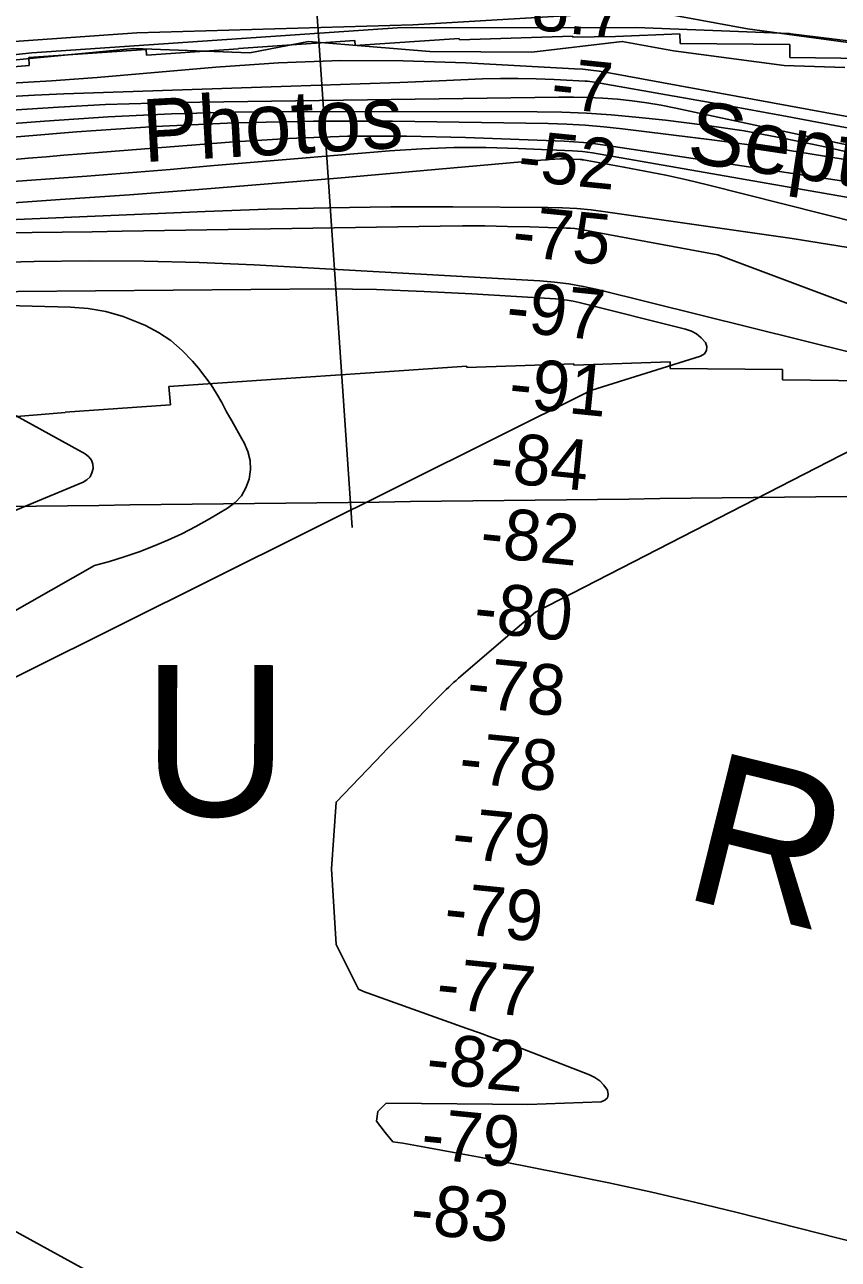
# Model space of a CAD drawing. Extents: x 3683402 to 3721514, y 487807 to 513565.
# Drawn here: x 3714980 to 3716057, y 504665 to 506298 of the extents above; entities that cross this region are included whole.
import ezdxf

# ---------------------------------------------------------------- set-up
doc = ezdxf.new("R2010")
doc.units = 0
for name, color, linetype in [('V-GRID-MAJR', 7, 'Continuous'), ('V-RIVR-EDGE', 7, 'Continuous'), ('V-RIVR-IDEN', 7, 'Continuous'), ('V-RIVR-RANG', 7, 'Continuous'), ('V-RRAP-FSHR', 7, 'Continuous'), ('V-RRAP-RVMT', 7, 'Continuous'), ('V-SITE-VEGE', 7, 'Continuous'), ('V-TOPO-DPTH', 7, 'Continuous'), ('V-TOPO-MAJR', 7, 'Continuous'), ('V-TOPO-MINR', 7, 'Continuous'), ('V-TOPO-WATR', 7, 'Continuous')]:
    doc.layers.add(name, color=color, linetype=linetype)

msp = doc.modelspace()

# ---------------------------------------------------------------- linework, layer by layer
at = {"layer": 'V-GRID-MAJR'}
msp.add_spline([(3687515.9, 505342.9), (3692797.3, 505402.5), (3698078.7, 505462.8), (3703360, 505523.8), (3708641.3, 505585.7), (3713922.7, 505648.3), (3719204, 505711.6)], degree=3, dxfattribs=at)
at = {"layer": 'V-RIVR-EDGE'}
msp.add_lwpolyline([(3716065.6, 506241.6), (3715985.2, 506244.2), (3715838.8, 506263.7), (3715770.9, 506275.9), (3715651.4, 506261.8), (3715516.4, 506262.7), (3715355.5, 506275.7), (3715278, 506260.9), (3715124.4, 506266.7), (3714977.9, 506252.7), (3714837.3, 506238.6), (3714602.6, 506210.4), (3714477.6, 506195.7), (3714336.5, 506181), (3714211.6, 506153.7), (3714092.1, 506124), (3713946.1, 506096.7), (3713804.4, 506082.1), (3713720.3, 506065.5), (3713624.2, 506049.5), (3713528.1, 506022.7), (3713444, 506002.5)], dxfattribs=at)
at = {"layer": 'V-RIVR-RANG'}
msp.add_line((3715343.5, 506650.2), (3715413.2, 505632.6), dxfattribs=at)
at = {"layer": 'V-RRAP-FSHR'}
for points in [[(3715992.3, 506286.4), (3715789.5, 506294.6), (3715473.3, 506293.9), (3714989.5, 506261), (3714057.6, 506159.8), (3713711.9, 506123.7), (3713303.5, 505983.3), (3712873.9, 505857.6), (3712189.2, 505665.2), (3711981.7, 505611.5), (3711753.5, 505531), (3711599.8, 505366.6), (3711546.7, 505283.7), (3711495.9, 505194), (3711207.6, 504591.4)], [(3719213.6, 504918.2), (3718818.1, 505120), (3718360.5, 505373.5), (3717921, 505627.3), (3717507.2, 505838.6), (3717176.4, 505964.1), (3716707.1, 506139.2), (3716243.6, 506255.4), (3715994, 506286.1), (3715992.3, 506286.4)]]:
    msp.add_lwpolyline(points, dxfattribs=at)
at = {"layer": 'V-RRAP-RVMT'}
for p, q in [((3715417.3, 506270.6), (3715555.2, 506280)), ((3715555.2, 506280), (3715555.3, 506277.9)), ((3715555.3, 506277.9), (3715705.5, 506283)), ((3715705.5, 506283), (3715705.6, 506281.4)), ((3715705.6, 506281.4), (3715762, 506282.7)), ((3715762, 506282.7), (3715847, 506286.2)), ((3715847, 506286.2), (3715847.5, 506273.2)), ((3714985.3, 506254.6), (3715140.5, 506265.2)), ((3715140.5, 506265.2), (3715141, 506257.9)), ((3715141, 506257.9), (3715262.7, 506266.3)), ((3715262.7, 506266.5), (3715416.9, 506277)), ((3715262.7, 506266.3), (3715262.7, 506266.5)), ((3715416.9, 506277), (3715417.3, 506270.6)), ((3715847.5, 506273.2), (3715992.9, 506271.7)), ((3715992.9, 506271.7), (3715992.8, 506254.6)), ((3714986, 506244.2), (3714985.3, 506254.6)), ((3715992.8, 506254.6), (3716141.4, 506253.1)), ((3714839.7, 506231.8), (3714986, 506244.2)), ((3715565.3, 505846.1), (3715430.4, 505836.9)), ((3715706.7, 505849.3), (3715565.3, 505844.5)), ((3715565.3, 505844.5), (3715565.3, 505846.1)), ((3715706.8, 505847.7), (3715706.7, 505849.3)), ((3715834.4, 505852), (3715706.8, 505847.7)), ((3715834.3, 505843.2), (3715834.4, 505852)), ((3715983.2, 505841.7), (3715834.3, 505843.2)), ((3715983.1, 505828), (3715983.2, 505841.7)), ((3715312.7, 505829), (3715170.8, 505819.2)), ((3715430.4, 505837.2), (3715312.7, 505829.2)), ((3715312.7, 505829.2), (3715312.7, 505829)), ((3715430.4, 505836.9), (3715430.4, 505837.2)), ((3716130.6, 505826.5), (3715983.1, 505828)), ((3715170.8, 505819.2), (3715172.8, 505795)), ((3715172.8, 505795), (3715033.3, 505785.4)), ((3715033.3, 505785.2), (3714893.1, 505773.4)), ((3715033.3, 505785.4), (3715033.3, 505785.2))]:
    msp.add_line(p, q, dxfattribs=at)
at = {"layer": 'V-SITE-VEGE'}
msp.add_lwpolyline([(3716242.5, 506251.1), (3715936.6, 506292.7), (3715802, 506317.3), (3715746.9, 506312.9), (3715493.5, 506298.1), (3715128.3, 506287.2), (3714853.6, 506268.1), (3714483, 506220.1)], dxfattribs=at)
at = {"layer": 'V-TOPO-DPTH'}
for points in [[(3716621.5, 506075.2), (3715751, 506234.7), (3715740.3, 506236.5), (3715729.4, 506238), (3715718.6, 506239.1), (3715707.7, 506239.9), (3715563.9, 506247.6), (3715481.1, 506250.2), (3715398.4, 506250.6), (3715315.7, 506247.5), (3715233, 506242.1), (3715075.6, 506228.4), (3715045.4, 506225.9), (3715015.2, 506223.7), (3714985, 506221.9), (3714954.8, 506220.3)], [(3716560.2, 506033.7), (3715841.7, 506187.8), (3715822.5, 506191.6), (3715803.3, 506194.8), (3715784.1, 506197.3), (3715764.7, 506199.4), (3715745.2, 506200.8), (3715725.8, 506201.8), (3715706.3, 506202.2), (3715686.8, 506202.2), (3715211.8, 506195.8), (3715149.3, 506194.4), (3715086.9, 506192.3), (3715024.5, 506189.1), (3714962.2, 506185.2)], [(3714962.2, 506185.2), (3715024.5, 506189.1), (3715086.9, 506192.3), (3715149.3, 506194.4), (3715211.8, 506195.8), (3715686.8, 506202.2), (3715706.3, 506202.2), (3715725.8, 506201.8), (3715745.2, 506200.8), (3715764.7, 506199.4), (3715784.1, 506197.3), (3715803.3, 506194.8), (3715822.5, 506191.6), (3715841.7, 506187.8), (3716560.2, 506033.7)], [(3714853.4, 506140.1), (3715048.3, 506156.2), (3715152.8, 506163.2), (3715257.4, 506168.3), (3715362.1, 506170.3), (3715466.9, 506170.3), (3715672.8, 506167.3), (3715697.4, 506166.5), (3715722, 506165.2), (3715746.6, 506163.1), (3715771.1, 506160.5), (3715893.2, 506145.5), (3715978.5, 506133.7), (3716063.5, 506120.2)], [(3716063.5, 506120.2), (3715978.5, 506133.7), (3715893.2, 506145.5), (3715771.1, 506160.5), (3715746.6, 506163.1), (3715722, 506165.2), (3715697.4, 506166.5), (3715672.8, 506167.3), (3715466.9, 506170.3), (3715362.1, 506170.3), (3715257.4, 506168.3), (3715152.8, 506163.2), (3715048.3, 506156.2), (3714853.4, 506140.1)], [(3714961.1, 506119.5), (3714984.7, 506121.5), (3715008.2, 506123.4), (3715031.7, 506125.3), (3715055.2, 506127.2), (3715251.1, 506142.7), (3715329.1, 506147.6), (3715407.2, 506150.5), (3715485.3, 506150.7), (3715563.4, 506149), (3715694.2, 506143.8), (3715706.9, 506143.1), (3715719.6, 506142.1), (3715732.3, 506140.7), (3715744.9, 506139), (3716204.7, 506069.7)], [(3716204.7, 506069.7), (3715744.9, 506139), (3715732.3, 506140.7), (3715719.6, 506142.1), (3715706.9, 506143.1), (3715694.2, 506143.8), (3715563.4, 506149), (3715485.3, 506150.7), (3715407.2, 506150.5), (3715329.1, 506147.6), (3715251.1, 506142.7), (3715055.2, 506127.2), (3715031.7, 506125.3), (3715008.2, 506123.4), (3714984.7, 506121.5), (3714961.1, 506119.5)], [(3714952.2, 506089.9), (3715007.2, 506093.8), (3715062.3, 506097.9), (3715117.3, 506102.2), (3715172.4, 506106.7), (3715230.7, 506111.7), (3715283.5, 506116.1), (3715336.4, 506120.6), (3715389.3, 506125), (3715442.2, 506129.3), (3715463, 506131), (3715505.5, 506133.7), (3715548, 506135.4), (3715590.6, 506135.4), (3715633.2, 506134.4), (3715705.1, 506131.3), (3715711.8, 506130.9), (3715718.4, 506130.3), (3715725, 506129.4), (3715731.6, 506128.4), (3716464.5, 506000.5)], [(3716464.5, 506000.5), (3715731.6, 506128.4), (3715725, 506129.4), (3715718.4, 506130.3), (3715711.8, 506130.9), (3715705.1, 506131.3), (3715633.2, 506134.4), (3715590.6, 506135.4), (3715548, 506135.4), (3715505.5, 506133.7), (3715463, 506131), (3715442.2, 506129.3), (3715389.3, 506125), (3715336.4, 506120.6), (3715283.5, 506116.1), (3715230.7, 506111.7), (3715172.4, 506106.7), (3715117.3, 506102.2), (3715062.3, 506097.9), (3715007.2, 506093.8), (3714952.2, 506089.9)]]:
    msp.add_lwpolyline(points, dxfattribs=at)
at = {"layer": 'V-TOPO-MAJR'}
for points in [[(3716541.8, 505920.6), (3715883.7, 506086.1), (3715856.2, 506092.7), (3715828.6, 506098.9), (3715800.9, 506104.5), (3715773.1, 506109.8), (3715719.5, 506119.3), (3715718.4, 506119.4), (3715717.3, 506119.6), (3715716.2, 506119.7), (3715715.1, 506119.8), (3715703.1, 506120.3), (3715696, 506120.4), (3715688.9, 506120.4), (3715681.8, 506120.1), (3715674.7, 506119.7), (3715671.7, 506119.4), (3715663.2, 506118.7), (3715654.6, 506118), (3715646, 506117.2), (3715637.4, 506116.5), (3715393.9, 506095.2), (3715302.3, 506087.4), (3715210.5, 506080), (3715118.8, 506073.1), (3715027, 506066.6), (3714872.4, 506056)], [(3714307.5, 505147.8), (3715072.1, 505582.5), (3715092, 505587.9), (3715111.7, 505593.9), (3715131.2, 505600.6), (3715150.5, 505607.9), (3715169.4, 505616), (3715188.1, 505624.6), (3715206.4, 505634.1), (3715224.4, 505644.2), (3715248.5, 505658.3), (3715258.4, 505666), (3715266.8, 505674.7), (3715272.8, 505685.3), (3715277.2, 505696.9), (3715278.8, 505709.4), (3715278.4, 505721.6), (3715275.3, 505733.4), (3715270.4, 505744.9), (3715267.4, 505750), (3715260.6, 505762), (3715253.9, 505774), (3715247.2, 505786), (3715240.7, 505798.1), (3715233.8, 505810), (3715226.5, 505821.6), (3715218.5, 505832.7), (3715210, 505843.5), (3715202, 505853), (3715188.3, 505867.2), (3715173.5, 505880.1), (3715157.2, 505890.8), (3715139.8, 505900.1), (3715132.4, 505903.4), (3715110.1, 505911.9), (3715087.4, 505918.5), (3715064.1, 505922.4), (3715040.4, 505924.5), (3714853.7, 505929.3)]]:
    msp.add_lwpolyline(points, dxfattribs=at)
at = {"layer": 'V-TOPO-MINR'}
for points in [[(3716075.9, 506160.1), (3715989, 506176.6), (3715902.1, 506192.4), (3715734.1, 506222.1), (3715731, 506222.5), (3715727.9, 506223), (3715724.8, 506223.3), (3715721.7, 506223.5), (3715680.6, 506225.7), (3715656.9, 506226.6), (3715633.3, 506227.1), (3715609.6, 506226.9), (3715585.9, 506226.3), (3715528.6, 506223.9), (3715476.3, 506221.8), (3715424, 506219.8), (3715371.7, 506217.9), (3715319.4, 506216.2), (3715071, 506208.1), (3715031.9, 506206.6), (3714992.8, 506204.8), (3714953.7, 506202.7)], [(3716560.2, 506033.7), (3715841.7, 506187.8), (3715822.5, 506191.6), (3715803.3, 506194.8), (3715784.1, 506197.3), (3715764.7, 506199.4), (3715745.2, 506200.8), (3715725.8, 506201.8), (3715706.3, 506202.2), (3715686.8, 506202.2), (3715211.8, 506195.8), (3715149.3, 506194.4), (3715086.9, 506192.3), (3715024.5, 506189.1), (3714962.2, 506185.2)], [(3716570.9, 506015.9), (3716035, 506137.4), (3715983.6, 506148.1), (3715932.1, 506157.6), (3715880.2, 506165.2), (3715828.2, 506171.7), (3715789.1, 506175.8), (3715756.4, 506178.8), (3715723.7, 506181), (3715690.9, 506182.3), (3715658.1, 506182.8), (3715342.5, 506183.3), (3715258.4, 506182.4), (3715174.3, 506180.2), (3715090.2, 506176), (3715006.3, 506170.5), (3714871.1, 506160.1)], [(3716063.5, 506120.2), (3715978.5, 506133.7), (3715893.2, 506145.5), (3715771.1, 506160.5), (3715746.6, 506163.1), (3715722, 506165.2), (3715697.4, 506166.5), (3715672.8, 506167.3), (3715466.9, 506170.3), (3715362.1, 506170.3), (3715257.4, 506168.3), (3715152.8, 506163.2), (3715048.3, 506156.2), (3714853.4, 506140.1)], [(3716204.7, 506069.7), (3715744.9, 506139), (3715732.3, 506140.7), (3715719.6, 506142.1), (3715706.9, 506143.1), (3715694.2, 506143.8), (3715563.4, 506149), (3715485.3, 506150.7), (3715407.2, 506150.5), (3715329.1, 506147.6), (3715251.1, 506142.7), (3715055.2, 506127.2), (3715031.7, 506125.3), (3715008.2, 506123.4), (3714984.7, 506121.5), (3714961.1, 506119.5)], [(3716464.5, 506000.5), (3715731.6, 506128.4), (3715725, 506129.4), (3715718.4, 506130.3), (3715711.8, 506130.9), (3715705.1, 506131.3), (3715633.2, 506134.4), (3715590.6, 506135.4), (3715548, 506135.4), (3715505.5, 506133.7), (3715463, 506131), (3715442.2, 506129.3), (3715389.3, 506125), (3715336.4, 506120.6), (3715283.5, 506116.1), (3715230.7, 506111.7), (3715172.4, 506106.7), (3715117.3, 506102.2), (3715062.3, 506097.9), (3715007.2, 506093.8), (3714952.2, 506089.9)], [(3716091.9, 505999.9), (3715996, 506015.1), (3715748.8, 506050.7), (3715729.7, 506053), (3715710.7, 506054.8), (3715691.6, 506055.8), (3715672.5, 506056.3), (3715546.8, 506057), (3715464.7, 506056.9), (3715382.7, 506056), (3715300.8, 506053.9), (3715218.8, 506051), (3714854.5, 506035.6)], [(3716197.7, 505881), (3715897.6, 505993.6), (3715718.7, 506026.8), (3715713.3, 506027.7), (3715708, 506028.4), (3715702.6, 506028.8), (3715697.1, 506029.1), (3715648.6, 506030.6), (3715618.9, 506031.3), (3715589.2, 506031.8), (3715559.5, 506031.8), (3715529.8, 506031.5), (3715109, 506024.7), (3715069.3, 506024.1), (3715029.6, 506023.5), (3714989.8, 506023), (3714950.1, 506022.6)], [(3716077.4, 505863.4), (3715738.1, 505947.6), (3715719.3, 505951.7), (3715700.4, 505955.1), (3715681.3, 505957.5), (3715662, 505959.1), (3715283.7, 505980.2), (3715210.9, 505983.3), (3715138.1, 505985.4), (3715065.3, 505985.6), (3714992.5, 505984.8), (3714903.1, 505982.6)], [(3714729.9, 505316.4), (3715728.4, 505813.7), (3715730.7, 505814.4), (3715874.7, 505859.3), (3715879.6, 505862.8), (3715882.6, 505867), (3715882.7, 505872.1), (3715880.9, 505877.8), (3715875.5, 505883.9), (3715869.4, 505888.9), (3715862.4, 505892.7), (3715854.8, 505895.4), (3715713.7, 505930.5), (3715706, 505932.2), (3715698.2, 505933.6), (3715690.3, 505934.6), (3715682.4, 505935.3), (3715571.9, 505942.1), (3715508.7, 505945.3), (3715445.5, 505947.6), (3715382.2, 505948.6), (3714867.7, 505944.3)], [(3714898.7, 505626.9), (3715057.3, 505692.9), (3715062.3, 505696.1), (3715066.4, 505700), (3715068.9, 505705.1), (3715070.4, 505710.8), (3715069.9, 505716.7), (3715068.1, 505722), (3715064.7, 505726.3), (3715060.1, 505730.1), (3714902.4, 505816.8)], [(3715467.3, 504820), (3715457, 504832.5), (3715445.8, 504847.1), (3715447.5, 504860), (3715458.4, 504871.2), (3715645.8, 504869.3), (3715742.8, 504873.1), (3715747.9, 504875.2), (3715751.3, 504878.3), (3715752.2, 504882.8), (3715751.3, 504888.3), (3715746.7, 504894.9), (3715741.3, 504900.6), (3715734.8, 504905.1), (3715727.7, 504908.8), (3715630.8, 504945.9), (3715614.5, 504952.1), (3715598.2, 504958.2), (3715581.8, 504964.2), (3715565.3, 504970.1), (3715428.4, 505018.7), (3715421.6, 505022.1), (3715392, 505081.2), (3715386.1, 505181.1), (3715392, 505269.4), (3715453.8, 505333.8), (3715459.2, 505339.4), (3715464.7, 505344.9), (3715470.2, 505350.4), (3715475.6, 505356), (3715534.9, 505415.5), (3715538, 505418.6), (3715541.2, 505421.6), (3715544.4, 505424.6), (3715547.6, 505427.6), (3715550.9, 505430.5), (3715554.1, 505433.4), (3715557.4, 505436.2), (3715560.8, 505439.1), (3715655.9, 505520.6), (3716125.1, 505761.8)], [(3716173.5, 504662.7), (3716164.4, 504665.2), (3715922.9, 504726.4), (3715866.5, 504740.3), (3715809.9, 504753.5), (3715753, 504765.7), (3715696.1, 504777.4), (3715649.4, 504786.5), (3715615.7, 504793.1), (3715581.9, 504799.6), (3715548.1, 504805.9), (3715514.3, 504812.2), (3715480.5, 504818), (3715467.3, 504820)], [(3714431.8, 504798.1), (3714465.6, 504802.5), (3714508, 504803), (3714755.5, 504765.3), (3714914.4, 504730.3), (3715190.7, 504579.2)]]:
    msp.add_lwpolyline(points, dxfattribs=at)
at = {"layer": 'V-TOPO-WATR'}
msp.add_lwpolyline([(3716621.5, 506075.2), (3715751, 506234.7), (3715740.3, 506236.5), (3715729.4, 506238), (3715718.6, 506239.1), (3715707.7, 506239.9), (3715563.9, 506247.6), (3715481.1, 506250.2), (3715398.4, 506250.6), (3715315.7, 506247.5), (3715233, 506242.1), (3715075.6, 506228.4), (3715045.4, 506225.9), (3715015.2, 506223.7), (3714985, 506221.9), (3714954.8, 506220.3)], dxfattribs=at)

# ---------------------------------------------------------------- texts
at = {"layer": 'V-RIVR-IDEN'}
for s, height, rotation, p in [('Photos', 83, 3.2271, (3715137.6, 506116.2)), ('September', 83, 351.5218, (3715854.5, 506116.7)), ('U', 200, 359.8536, (3715135.7, 505251.1)), ('R', 200, 346.0148, (3715846.5, 505144.4))]:
    msp.add_text(s, height=height, rotation=rotation, dxfattribs=at).set_placement(p)
at = {"layer": 'V-RIVR-RANG'}
for s, rotation, p in [('8.7', 354.0083, (3715649, 506292)), ('-7', 354.0083, (3715674.7, 506188.8)), ('-52', 354.2867, (3715631.1, 506092.4)), ('-75', 354.2867, (3715623.5, 505992.6)), ('-97', 354.2867, (3715615.4, 505893)), ('-91', 354.2867, (3715619.1, 505792.1)), ('-84', 354.2867, (3715594.2, 505694.1)), ('-82', 354.2867, (3715581.1, 505594.9)), ('-80', 354.2867, (3715572.8, 505495.2)), ('-78', 354.2867, (3715563.3, 505395.7)), ('-78', 354.2867, (3715553.1, 505296.2)), ('-79', 354.2867, (3715543.7, 505196.6)), ('-79', 354.2867, (3715533.5, 505097.2)), ('-77', 354.2867, (3715523.1, 504997.7)), ('-82', 354.2867, (3715509.7, 504898.5)), ('-79', 354.2867, (3715502.9, 504798.7)), ('-83', 354.2867, (3715488.8, 504699.6))]:
    msp.add_text(s, height=67, rotation=rotation, dxfattribs=at).set_placement(p)

doc.saveas('drawing.dxf')
